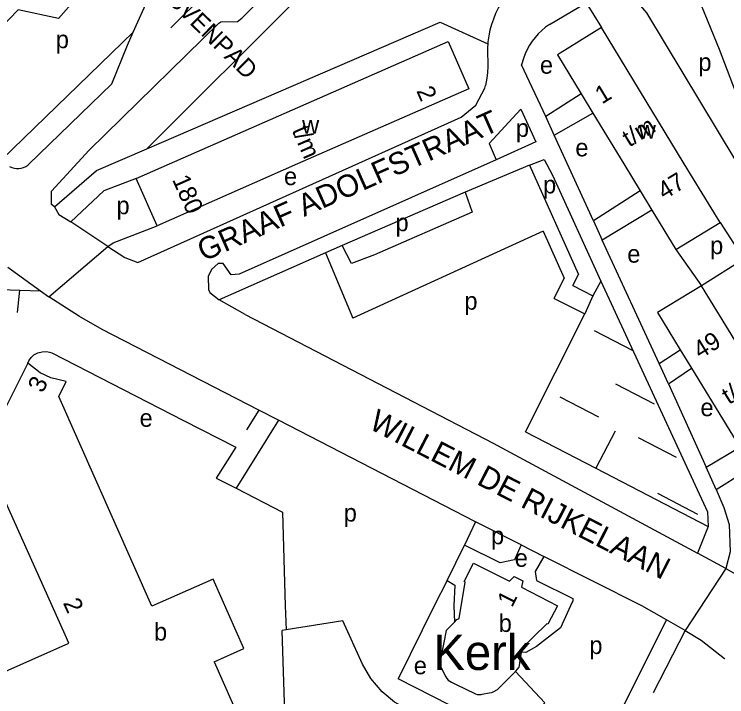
# Model space of a CAD drawing. Extents: x 159261 to 160849, y 382514 to 384534.
# Drawn here: x 160194.4 to 160355.7, y 382879.4 to 383033.8 of the extents above; entities that cross this region are included whole.
import ezdxf

# ---------------------------------------------------------------- set-up
doc = ezdxf.new("R2010")
doc.units = 0
for name, color, linetype in [('BLT_Basislijn', 7, 'Continuous'), ('BLT_Bebouwing', 7, 'Continuous'), ('BLT_Bebouwing_beschrifting', 7, 'Continuous'), ('BLT_Centroide', 7, 'Continuous'), ('BLT_Huisnummer', 7, 'Continuous'), ('BLT_Huisnummer_reeks', 7, 'Continuous'), ('BLT_Straatnaam', 7, 'Continuous'), ('BLT_Straatnaam_verkleind', 7, 'Continuous'), ('BLT_Vlakafsluiter', 7, 'Continuous')]:
    doc.layers.add(name, color=color, linetype=linetype)

msp = doc.modelspace()

# ---------------------------------------------------------------- linework, layer by layer
at = {"layer": 'BLT_Basislijn'}
for p, q in [((160292.66, 383071.45), (160224.44, 383003.38)), ((160221.37, 383029.74), (160227.19, 383042.74)), ((160315.53, 383031.53), (160323.85, 383036.39)), ((160323.85, 383036.39), (160327.34, 383030.79)), ((160191.6, 383000.92), (160221.37, 383029.74)), ((160220.06, 383026.82), (160221.37, 383029.74)), ((160314.71, 383010.68), (160309.23, 383022.38)), ((160322.74, 383015.8), (160314.71, 383010.68)), ((160309.09, 383012.35), (160301.87, 383004.56)), ((160309.09, 383012.35), (160312.48, 383004.93)), ((160316.62, 383006.45), (160325.38, 383011.47)), ((160316.62, 383006.45), (160314.71, 383010.68)), ((160325.48, 382987.05), (160316.62, 383006.45)), ((160301.87, 383004.56), (160303.52, 383000.9)), ((160312.48, 383004.93), (160303.52, 383000.9)), ((160310.99, 382999.65), (160296.5, 382993.58)), ((160296.5, 382993.58), (160268.67, 382981.46)), ((160336.07, 382993.89), (160325.48, 382987.05)), ((160338.73, 382989.51), (160327.46, 382982.67)), ((160215.62, 382981.28), (160207.24, 382986.88)), ((160325.48, 382987.05), (160327.46, 382982.67)), ((160340.36, 382954.82), (160327.46, 382982.67)), ((160268.67, 382981.46), (160264.83, 382979.82)), ((160344.16, 382980.59), (160349.95, 382972.37)), ((160264.83, 382979.82), (160240.79, 382969.17)), ((160192.97, 382976.59), (160200.37, 382971.25)), ((160316.58, 382969.54), (160318.87, 382974.11)), ((160320.82, 382972.45), (160322.08, 382974.96)), ((160327.19, 382973.39), (160325.39, 382970.1)), ((160195.2, 382966.34), (160195.71, 382971.4)), ((160195.71, 382971.4), (160200.37, 382971.25)), ((160200.37, 382971.25), (160202.29, 382969.86)), ((160246.7, 382965.87), (160240.79, 382969.17)), ((160325.39, 382970.1), (160323.52, 382966.01)), ((160310.13, 382939.33), (160323.52, 382966.01)), ((160249.78, 382944.25), (160214.35, 382962.51)), ((160325.63, 382962.28), (160334.41, 382957.72)), ((160340.36, 382954.82), (160345.12, 382957.92)), ((160342.45, 382950.18), (160340.36, 382954.82)), ((160342.45, 382950.18), (160347.66, 382953.77)), ((160330.46, 382950.2), (160339.25, 382945.64)), ((160342.45, 382950.18), (160350.97, 382931.31)), ((160317.87, 382947.27), (160326.63, 382942.72)), ((160249.78, 382944.25), (160246.99, 382939.78)), ((160254.24, 382941.95), (160249.78, 382944.25)), ((160254.24, 382941.95), (160244.63, 382926.56)), ((160298.82, 382918.98), (160254.24, 382941.95)), ((160335.65, 382938.04), (160344.21, 382933.6)), ((160244.57, 382935.9), (160240.16, 382928.84)), ((160350.97, 382931.31), (160358.59, 382935.88)), ((160353.28, 382926.29), (160350.97, 382931.31)), ((160353.28, 382926.29), (160361.35, 382931.35)), ((160240.16, 382928.84), (160244.63, 382926.56)), ((160339.97, 382925.43), (160349.06, 382920.72)), ((160298.82, 382918.98), (160296.33, 382913.69)), ((160309.13, 382913.8), (160298.82, 382918.98)), ((160351.48, 382917.88), (160349.07, 382911.91)), ((160292.36, 382905.71), (160296.33, 382913.69)), ((160309.13, 382913.8), (160314.25, 382911.14)), ((160355.49, 382908.38), (160349.07, 382911.91)), ((160342.06, 382896.78), (160332.09, 382876.95)), ((160346.28, 382894.37), (160342.06, 382896.78)), ((160255.93, 382894.51), (160255.02, 382894.36)), ((160255.69, 382875.77), (160255.02, 382894.36)), ((160346.28, 382894.37), (160339.02, 382880.25)), ((160306.3, 382870.77), (160281.31, 382883.48))]:
    msp.add_line(p, q, dxfattribs=at)
for points in [[(160334.55, 383136.76), (160324.14, 383124.2), (160229.84, 383030.77)], [(160203.53, 382990.28), (160202.85, 382990.76), (160202.85, 382993.78), (160211.42, 383003.04), (160240.74, 383031.83), (160241.16, 383032.1), (160244.98, 383032.15), (160245.93, 383032.94), (160321.87, 383108.69)], [(160327.4, 383038.58), (160341.36, 383047.07), (160343.11, 383047.32), (160345.27, 383046.33), (160346.13, 383045.12), (160353.93, 383025.89), (160370.26, 382983.18)], [(160227.19, 383042.74), (160211.84, 383041.3), (160204.42, 383032.89), (160195.33, 383034.8), (160176.57, 383015.42)], [(160306.03, 383038.52), (160305.26, 383037.45), (160304.55, 383036.33), (160303.91, 383035.17), (160303.34, 383033.97), (160302.85, 383032.74), (160302.43, 383031.49), (160302.08, 383030.21), (160301.82, 383028.91), (160301.63, 383027.6), (160301.59, 383027.15)], [(160327.4, 383038.58), (160329.45, 383037.45), (160336.14, 383035.73), (160337.5, 383034.16), (160361.73, 382993.94), (160361.67, 382992.6), (160359.41, 382991.26), (160359.25, 382990.43), (160364.88, 382981.05), (160365.71, 382980.62), (160370.26, 382983.18)], [(160224.44, 383003.38), (160290.8, 383032.04), (160301.59, 383027.15)], [(160315.53, 383031.53), (160314.64, 383030.88), (160313.8, 383030.17), (160313.02, 383029.41), (160312.29, 383028.58), (160311.62, 383027.71), (160311.02, 383026.79), (160310.49, 383025.83), (160310.03, 383024.83), (160309.65, 383023.8), (160309.23, 383022.38)], [(160301.59, 383027.15), (160301.52, 383026.28), (160301.5, 383024.96), (160301.5, 383024.62)], [(160197.66, 382999.83), (160216.49, 383018.06), (160220.06, 383026.82)], [(160301.5, 383024.62), (160301.59, 383023.3), (160301.6, 383021.97), (160301.53, 383020.65), (160301.38, 383019.33), (160301.07, 383017.68)], [(160215.62, 382981.28), (160219.43, 382978.78), (160222.43, 382977.67), (160295.6, 383010.56), (160298.85, 383013.25), (160300.92, 383017.12), (160301.07, 383017.68)], [(160203.53, 382990.28), (160213.02, 382998.45), (160224.44, 383003.38)], [(160193.37, 382999.37), (160193.87, 382999.14), (160194.4, 382998.99), (160194.94, 382998.91), (160195.49, 382998.92), (160196.03, 382999), (160196.56, 382999.17), (160197.05, 382999.4), (160197.51, 382999.71), (160197.66, 382999.83)], [(160303.52, 383000.9), (160245.3, 382974.99), (160243.54, 382974.88), (160241.68, 382977.41), (160240.58, 382977.41), (160239.09, 382976.04), (160238.3, 382974.49), (160238.35, 382971.55), (160238.69, 382970.84), (160240.79, 382969.17)], [(160310.99, 382999.65), (160314.31, 383000.94), (160316.23, 382997.38), (160327.19, 382973.39)], [(160310.99, 382999.65), (160322.08, 382974.96)], [(160222.04, 382996.69), (160214.71, 382993.89), (160207.24, 382986.88)], [(160296.5, 382993.58), (160298.05, 382989.07), (160275.97, 382979.37), (160270.74, 382977.44), (160268.67, 382981.46)], [(160203.53, 382990.28), (160204.52, 382988.53), (160207.24, 382986.88)], [(160215.62, 382981.28), (160216.84, 382982.08), (160226.77, 382985.98)], [(160354.15, 382986.68), (160359.54, 382978.44), (160349.95, 382972.37)], [(160314.1, 382984.72), (160271.04, 382965.07)], [(160314.1, 382984.72), (160318.87, 382974.11)], [(160264.83, 382979.82), (160271.04, 382965.07)], [(160320.82, 382972.45), (160325.39, 382970.1)], [(160327.19, 382973.39), (160351.34, 382921.21), (160351.48, 382917.88)], [(160128.52, 382950.53), (160134.55, 382954.11), (160152.1, 382958.44), (160150.94, 382963.31), (160184.86, 382971.74), (160195.71, 382971.4)], [(160214.35, 382962.51), (160209.16, 382965.43), (160202.29, 382969.86)], [(160316.58, 382969.54), (160323.52, 382966.01)], [(160246.7, 382965.87), (160302.77, 382936.78), (160349.07, 382911.91)], [(160197.53, 382954.89), (160197.74, 382955.42), (160198.23, 382956.15), (160198.88, 382956.73), (160199.8, 382957.23), (160200.73, 382957.47), (160201.75, 382957.49), (160202.42, 382957.38), (160202.9, 382957.21), (160232.73, 382941.92), (160244.57, 382935.9)], [(160310.13, 382939.33), (160326.01, 382931.09)], [(160330.38, 382939.5), (160326.01, 382931.09)], [(160326.01, 382931.09), (160351.48, 382917.88)], [(160244.63, 382926.56), (160255.16, 382921.18), (160255.77, 382900), (160255.93, 382894.51)], [(160353.28, 382926.29), (160355.02, 382922.22), (160356.21, 382918.4), (160356.45, 382912.22), (160355.49, 382908.38)], [(160309.13, 382913.8), (160307.61, 382910.36), (160304.42, 382909.68), (160296.33, 382913.69)], [(160314.25, 382911.14), (160312.29, 382907.75), (160312.59, 382905.7), (160320.82, 382901.6), (160320.82, 382901.12), (160320.29, 382900), (160318.03, 382894.95), (160312.6, 382890.76), (160310.21, 382889.42), (160309.13, 382889.47)], [(160342.06, 382896.78), (160336.48, 382900), (160314.25, 382911.14)], [(160355.49, 382908.38), (160361.03, 382905.23), (160365.17, 382905.3), (160366.21, 382906.03)], [(160292.36, 382905.71), (160289.47, 382900), (160281.31, 382883.48)], [(160292.36, 382905.71), (160294.15, 382904.66), (160293.91, 382900), (160294.02, 382896.24)], [(160302.31, 382858.15), (160302.24, 382859.83), (160301.78, 382862.78), (160300.52, 382865.51), (160297.82, 382868.68), (160294.89, 382870.43), (160280.49, 382878.14), (160277.65, 382880.47), (160275.11, 382883.5), (160273.25, 382886.8), (160268.8, 382896.54), (160255.93, 382894.51)], [(160346.28, 382894.37), (160349.86, 382892.19), (160355.16, 382888.05), (160355.23, 382887.98)], [(160311.61, 382875.48), (160314.51, 382878.05), (160307.86, 382885.13)]]:
    msp.add_lwpolyline(points, dxfattribs=at)
at = {"layer": 'BLT_Bebouwing'}
for p, q in [((160322.74, 383015.8), (160325.38, 383011.47)), ((160226.77, 382985.98), (160222.04, 382996.69)), ((160336.07, 382993.89), (160338.73, 382989.51)), ((160338.73, 382989.51), (160344.16, 382980.59)), ((160344.16, 382980.59), (160354.15, 382986.68)), ((160376.8, 382928.41), (160349.95, 382972.37)), ((160345.12, 382957.92), (160347.66, 382953.77)), ((160347.66, 382953.77), (160358.59, 382935.88)), ((160294.02, 382896.24), (160292.19, 382894.4)), ((160292.19, 382894.4), (160290.93, 382888.18)), ((160291.07, 382885.91), (160292.07, 382883.91)), ((160307.83, 382885.1), (160307.86, 382885.13)), ((160300.33, 382879.96), (160301.93, 382880.27))]:
    msp.add_line(p, q, dxfattribs=at)
for points in [[(160327.34, 383030.79), (160317.35, 383024.67), (160322.74, 383015.8)], [(160354.15, 382986.68), (160346.05, 383000), (160327.34, 383030.79)], [(160222.04, 382996.69), (160229.56, 383000.01), (160292.65, 383027.64), (160297.31, 383016.98), (160258.52, 383000), (160226.77, 382985.98)], [(160325.38, 383011.47), (160332.35, 383000), (160336.07, 382993.89)], [(160349.95, 382972.37), (160340.01, 382966.3), (160345.12, 382957.92)], [(160239.65, 382887.3), (160246.4, 382890.29), (160239.45, 382906.02), (160225.59, 382899.86), (160204.53, 382947.3), (160206.17, 382950.7), (160202.74, 382951.52), (160200.28, 382952.66), (160197.53, 382954.89), (160191.75, 382943.39)], [(160205.92, 382893.42), (160191.21, 382926.19)], [(160294.02, 382896.24), (160294.62, 382896.84), (160295.13, 382897.1), (160296.47, 382905.34), (160296.22, 382905.45), (160298.35, 382909.65)], [(160298.35, 382909.65), (160306.52, 382905.57), (160307.54, 382906.62), (160309.51, 382905.61), (160309.24, 382904.18), (160317.34, 382899.98), (160315.18, 382895.8), (160314.98, 382895.91), (160308.99, 382890.05), (160309.12, 382889.71), (160309.13, 382889.47)], [(160206.77, 382891.53), (160205.92, 382893.43)], [(160133.59, 382859.03), (160206.77, 382891.53)], [(160309.13, 382889.47), (160308.62, 382886.05)], [(160239.65, 382887.3), (160245.81, 382873.47)], [(160290.93, 382888.18), (160290.82, 382887.69), (160290.79, 382887.18), (160290.83, 382886.68), (160290.96, 382886.18), (160291.07, 382885.91)], [(160307.86, 382885.13), (160308.42, 382885.68), (160308.57, 382885.93), (160308.62, 382886.05)], [(160292.07, 382883.91), (160292.32, 382883.52), (160292.62, 382883.18), (160292.99, 382882.9), (160293.39, 382882.69), (160293.41, 382882.68)], [(160301.93, 382880.27), (160302.47, 382880.38), (160302.81, 382880.49), (160303.8, 382881.07), (160307.83, 382885.1)], [(160293.41, 382882.68), (160294.31, 382882.24), (160298.81, 382880.06)], [(160298.81, 382880.06), (160299.22, 382879.93), (160299.64, 382879.88), (160300.07, 382879.91), (160300.33, 382879.96)]]:
    msp.add_lwpolyline(points, dxfattribs=at)
at = {"layer": 'BLT_Vlakafsluiter'}
for p, q in [((160202.29, 382969.86), (160215.62, 382981.28)), ((160355.49, 382908.38), (160346.28, 382894.37))]:
    msp.add_line(p, q, dxfattribs=at)

# ---------------------------------------------------------------- texts
at = {"layer": 'BLT_Bebouwing_beschrifting'}
msp.add_text('Kerk', height=8, dxfattribs=at).set_placement((160289.27, 382885.45))
at = {"layer": 'BLT_Centroide'}
for s, p in [('p', (160203.83, 383026.13)), ('p', (160349.24, 383021)), ('e', (160313.39, 383020.37)), ('w', (160259.57, 383006.81)), ('p', (160307.94, 383006.08)), ('w', (160335.75, 383005.67)), ('e', (160321.4, 383001.66)), ('e', (160255.47, 382995.16)), ('p', (160314.1, 382993.28)), ('p', (160217.57, 382988.57)), ('p', (160280.71, 382984.72)), ('p', (160351.9, 382979.54)), ('e', (160333.15, 382977.61)), ('p', (160296.3, 382966.97)), ('e', (160349.71, 382942.87)), ('e', (160222.79, 382940.48)), ('p', (160268.99, 382919.03)), ('p', (160302.32, 382913.89)), ('e', (160307.69, 382908.8)), ('b', (160304.06, 382894.06)), ('b', (160226.05, 382892.12)), ('p', (160324.57, 382889.06)), ('e', (160284.84, 382884.48))]:
    msp.add_text(s, height=4, dxfattribs=at).set_placement(p)
at = {"layer": 'BLT_Huisnummer'}
msp.add_text('1', height=4, rotation=63.0131, dxfattribs=at).set_placement((160307.07, 382899.42))
at = {"layer": 'BLT_Huisnummer_reeks'}
for s, rotation, p in [('2', 293.6119, (160285.36, 383016.52)), ('1', 31.3181, (160327.42, 383013.39)), ('t/m', 31.3181, (160333.59, 383003.65)), ('t/m', 293.6119, (160257.18, 383007.57)), ('47', 31.4065, (160341.54, 382991.74)), ('180', 293.8333, (160230.1, 382996.44)), ('49', 31.4065, (160349.63, 382955.73)), ('3', 63.701, (160200.87, 382947.94)), ('t/m', 31.4132, (160356.12, 382945.4)), ('2', 293.9987, (160205.4, 382900.66))]:
    msp.add_text(s, height=4, rotation=rotation, dxfattribs=at).set_placement(p)
at = {"layer": 'BLT_Straatnaam'}
for s, rotation, p in [('GRAAF ADOLFSTRAAT', 23.984, (160237.29, 382977.82)), ('WILLEM DE RIJKELAAN', 332.7381, (160274.43, 382940.18))]:
    msp.add_text(s, height=5, rotation=rotation, dxfattribs=at).set_placement(p)
at = {"layer": 'BLT_Straatnaam_verkleind'}
msp.add_text('PASTOOR VAN GRIENSVENPAD', height=4, rotation=315.3353, dxfattribs=at).set_placement((160188.27, 383076.92))

doc.saveas('drawing.dxf')
